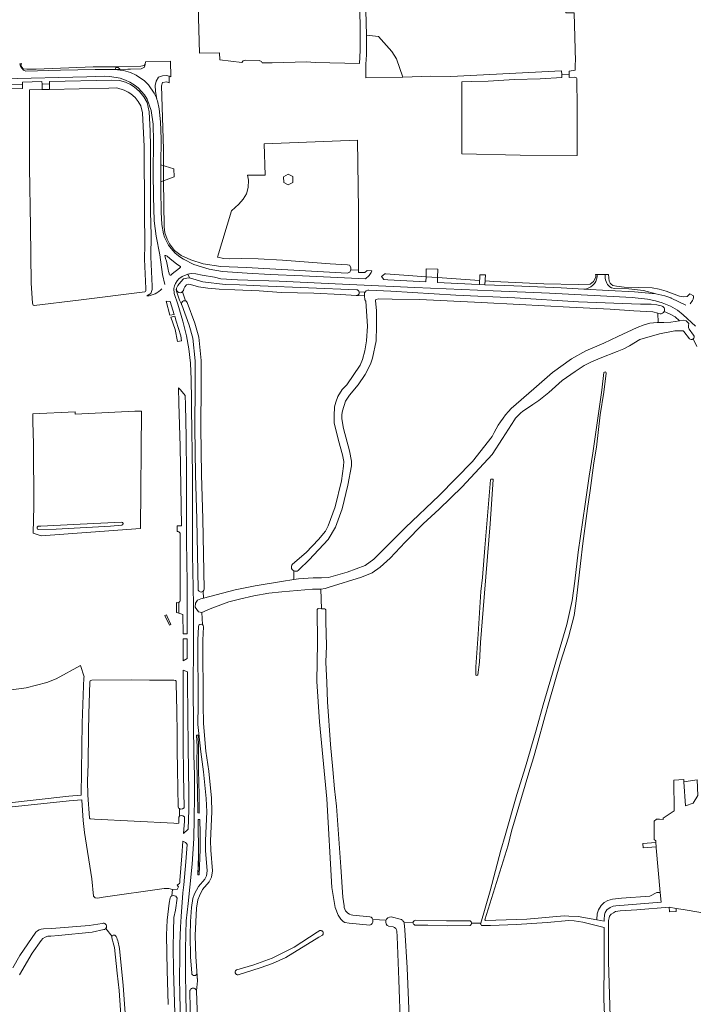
# Model space of a CAD drawing. Header units: metres. Extents: x 209813 to 223847, y 571801 to 587119.
# Tile 652 of 656: x 218208 to 218604, y 582618 to 583194. Entities that reach past the tile are written whole.
import ezdxf

# ---------------------------------------------------------------- set-up
doc = ezdxf.new("R2010")
doc.units = ezdxf.units.M
for name, color, linetype, lineweight in [('B-RO-GR-GRAS-GV', 8, 'Continuous', 0), ('B-RO-GR-GROENVOORZIENING-GV', 8, 'Continuous', 0), ('B-RO-GR-HAAG-GV', 8, 'Continuous', 0), ('B-RO-KW-KUNSTWERK_DEK-GV', 8, 'Continuous', 0), ('B-RO-KW-KUNSTWERK_STUW-GV', 8, 'Continuous', 0), ('B-RO-OG-WEG-GV', 8, 'Continuous', 0), ('B-RO-VH-ONVERHARD-GV', 8, 'Continuous', 0), ('B-RO-VH-VERHARDING_HALFVERHARDING-GV', 8, 'Continuous', 0), ('B-RO-VH-VERHARDING_PUIN-GV', 8, 'Continuous', 0)]:
    doc.layers.add(name, color=color, linetype=linetype, lineweight=lineweight)

msp = doc.modelspace()

# ---------------------------------------------------------------- linework, layer by layer
at = {"layer": 'B-RO-GR-GRAS-GV', "flags": 128}
for points in [[(218404.015, 583478.44), (218405.827, 583391.592), (218407.482, 583352.412), (218409.131, 583264.193), (218411.134, 583184.874)], [(218312.497, 583209.079), (218313.408, 583174.265), (218325.125, 583174.601), (218325.256, 583170.38), (218338.249, 583168.805), (218338.985, 583169.891), (218340.09, 583170.295), (218348.399, 583169.985), (218349.7, 583169.494), (218350.093, 583168.558), (218356.038, 583168.558), (218376.098, 583169.246), (218381.2, 583168.864), (218407.155, 583168.267), (218407.419, 583175.931), (218407.594, 583187.965), (218405.13, 583335.649)], [(218529.877, 583163.819), (218533.499, 583164.284), (218533.517, 583168.2), (218533.723, 583169.336), (218532.847, 583197.898), (218527.937, 583197.936), (218527.778, 583212.145), (218528.239, 583227.147), (218527.099, 583227.332), (218527.059, 583229.554), (218528.263, 583229.462), (218528.27, 583228.141)], [(218426.015, 583175.309), (218418.157, 583184.12), (218411.134, 583184.874), (218411.275, 583173.247), (218410.813, 583167.897), (218410.853, 583159.886), (218432.564, 583160.181)], [(218426.015, 583175.309), (218428.714, 583170.983), (218432.564, 583160.181), (218448.83, 583160.773), (218460.706, 583160.677), (218525.494, 583163.875), (218525.599, 583161.747)], [(218529.877, 583161.946), (218525.599, 583161.747), (218525.683, 583160.057), (218512.958, 583159.21), (218497.936, 583158.974), (218482.425, 583158.01), (218472.76, 583157.745), (218467.12, 583157.613), (218467.12, 583115.356), (218501.267, 583114.588), (218534.338, 583114.469), (218534.701, 583114.595), (218534.701, 583121.449), (218534.626, 583145.775), (218534.349, 583155.874), (218534.383, 583159.406), (218534.227, 583159.969), (218533.893, 583160.155), (218533.156, 583160.204), (218529.877, 583159.987), (218529.877, 583163.819)], [(218195.064, 583153.222), (218209.754, 583153.677), (218209.772, 583156.049), (218195.775, 583155.708)], [(218221.298, 583153.043), (218213.911, 583152.85), (218213.797, 583137.932), (218213.859, 583107.457), (218214.407, 583072.639), (218214.844, 583039.67), (218215.505, 583028.028), (218215.914, 583026.878), (218216.607, 583026.574), (218242.536, 583029.815), (218281.422, 583034.632), (218281.808, 583034.876), (218281.908, 583035.206), (218281.941, 583036.572), (218281.192, 583053.686), (218281.331, 583062.371), (218281.164, 583081.327), (218281.074, 583119.713), (218280.01, 583139.363), (218279.019, 583143.387), (218277.536, 583145.991), (218275.693, 583148.377), (218273.144, 583150.6), (218271.603, 583151.557), (218269.242, 583152.649), (218264.904, 583153.969), (218260.362, 583153.902), (218225.621, 583153.123)], [(218299.999, 583036.729), (218299.812, 583036.058), (218299.934, 583035.011), (218300.234, 583033.743), (218301.602, 583029.769), (218302.972, 583027.052)], [(218303.408, 583034.613), (218305.205, 583029.321)], [(218405.174, 583032.383), (218396.13, 583032.962), (218380.34, 583033.747), (218361.236, 583034.305), (218348.296, 583035.106), (218334.051, 583035.725), (218324.979, 583036.147), (218318.362, 583036.685), (218312.746, 583037.557), (218308.046, 583038.931), (218306.736, 583039.088), (218305.779, 583038.71), (218304.761, 583037.606), (218304.156, 583036.396), (218303.958, 583035.371)], [(218405.174, 583032.383), (218410.13, 583032.217), (218410.137, 583034.172), (218410.345, 583034.424), (218406.91, 583034.641)], [(218367.894, 582875.147), (218375.834, 582882.087), (218383.023, 582889.663), (218387.11, 582894.476), (218388.727, 582897.555), (218392.808, 582908.69), (218396.576, 582923.983), (218397.797, 582932.637), (218397.847, 582935.352), (218397.139, 582939.164), (218394.847, 582947.64), (218392.34, 582958.023), (218392.184, 582962.061), (218392.564, 582967.278), (218393.168, 582970.063), (218394.473, 582973.383), (218396.877, 582977.399), (218399.608, 582980.187), (218407.519, 582991.613), (218408.884, 582995.027), (218410.162, 583000.043), (218411.212, 583005.857), (218411.734, 583014.549), (218410.917, 583029.156), (218410.178, 583029.893), (218410.13, 583032.217)], [(218581.947, 583022.052), (218578.91, 583022.973), (218567.881, 583023.526), (218554.032, 583024.455), (218530.209, 583025.671), (218500.865, 583027.278), (218478.443, 583028.424), (218442.466, 583030.178), (218426.278, 583030.26), (218418.359, 583030.477), (218416.644, 583030.179), (218416.571, 583029.487), (218417.011, 583023.467), (218417.011, 583014.549), (218416.855, 583005.97), (218414.785, 582995.877), (218413.618, 582992.261), (218410.404, 582986.166), (218406.254, 582980.128), (218401.312, 582974.078), (218398.958, 582970.515), (218397.14, 582964.874), (218396.741, 582962.745), (218396.782, 582960.191), (218397.806, 582954.523), (218401.32, 582941.59), (218402.386, 582935.563), (218402.431, 582932.721), (218400.341, 582921.464), (218396.996, 582907.667), (218392.991, 582896.955), (218388.788, 582889.729), (218377.717, 582877.647), (218371.614, 582871.968)], [(218306.249, 583028.281), (218310.766, 583016.238), (218313.017, 583008.146), (218314.354, 582994.421), (218314.384, 582980.066), (218314.243, 582955.121), (218314.618, 582927.58), (218315.386, 582901.683), (218316.085, 582860.619)], [(218581.947, 583022.052), (218582.139, 583016.634), (218585.421, 583016.618), (218589.443, 583016.924), (218594.577, 583017.722), (218592.054, 583020.056), (218588.662, 583021.812), (218585.555, 583023.135)], [(218583.156, 583021.751), (218581.947, 583022.052)], [(218600.36, 583007.159), (218597.157, 583011.446), (218596.709, 583011.71), (218595.636, 583011.858), (218591.865, 583011.723), (218582.894, 583010.088), (218571.322, 583006.771), (218565.347, 583003.057), (218562.037, 583001.185), (218558.123, 582999.595), (218548.018, 582995.818), (218542.935, 582993.65), (218538.681, 582991.469), (218533.41, 582988.054), (218525.907, 582982.688), (218517.985, 582975.742), (218513.173, 582971.816)], [(218520.133, 582987.295), (218531.37, 582995.439), (218539.767, 583000.167), (218550.235, 583004.593), (218558.342, 583008.46), (218569.786, 583013.688), (218573.756, 583015.213), (218577.189, 583016.185), (218581.539, 583016.637), (218582.139, 583016.634)], [(218478.089, 582665.139), (218483.685, 582684.025), (218489.965, 582707.828), (218492.383, 582716.452), (218499.25, 582740.374), (218504.395, 582756.639), (218510.605, 582778.054), (218514.737, 582792.87), (218528.595, 582839.823), (218531.706, 582853.97), (218533.208, 582865.155), (218535.282, 582882.29), (218539.262, 582910.232), (218541.583, 582926.726), (218543.771, 582940.224), (218548.986, 582977.046), (218550.258, 582987.295)], [(218551.542, 582987.021), (218550.208, 582975.962), (218548.167, 582962.564), (218545.838, 582943.595), (218544.412, 582934.555), (218542.212, 582918.364), (218540.625, 582907.748), (218537.9, 582887.34), (218536.586, 582875.638), (218534.224, 582855.157), (218532.888, 582845.112), (218529.558, 582832.373), (218524.897, 582817.843), (218518.202, 582794.817), (218515.68, 582785.884), (218511.11, 582769.396), (218509.014, 582761.918), (218506.351, 582753.122), (218496.172, 582718.835), (218494.259, 582710.742), (218480.526, 582667.099), (218480.587, 582666.933), (218480.681, 582666.783), (218480.804, 582666.656), (218480.965, 582666.535), (218505.215, 582667.334), (218527.077, 582669.426), (218529.657, 582669.2), (218535.206, 582668.934), (218546.053, 582666.961), (218546.053, 582667.167), (218546.408, 582670.443), (218547.086, 582672.933), (218548.614, 582675.391), (218550.388, 582677.166), (218552.625, 582678.422), (218555.354, 582679.187), (218560.539, 582679.651), (218577.158, 582680.825), (218581.248, 582682.931), (218583.247, 582682.998), (218580.899, 582709.083), (218580.862, 582709.672), (218573.194, 582709.19), (218573.03, 582711.783), (218580.699, 582712.265), (218580.637, 582713.255), (218579.684, 582714.065), (218579.684, 582724.72), (218581.116, 582725.966), (218582.922, 582725.966), (218584.94, 582725.702), (218584.943, 582726.464), (218591.452, 582730.751), (218591.134, 582748.848), (218597.061, 582749.06), (218597.117, 582747.785)], [(218495.992, 582966.292), (218509.277, 582977.757), (218520.133, 582987.295)], [(218508.721, 582968.696), (218504.379, 582965.797)], [(218497.883, 582959.71), (218490.872, 582948.702), (218484.726, 582939.475), (218467.156, 582920.496), (218453.762, 582907.3), (218444.402, 582898.734), (218433.943, 582888.04), (218425.053, 582878.803), (218419.153, 582873.529), (218414.457, 582870.187), (218408.301, 582867.499), (218389.366, 582861.651), (218386.993, 582861.022), (218384.567, 582860.645), (218384.873, 582849.132), (218386.806, 582849.079), (218387.122, 582848.867), (218387.287, 582848.674), (218387.408, 582848.45), (218387.495, 582848.131), (218387.49, 582841.7), (218387.716, 582827.333), (218387.371, 582817.891), (218388.021, 582805.967), (218388.415, 582794.655), (218390.044, 582769.548), (218391.475, 582755.015), (218392.548, 582743.684), (218393.631, 582733.617), (218396.2, 582698.048), (218397.406, 582680.242), (218398.101, 582675.257)], [(218368.681, 582866.199), (218371.381, 582866.601), (218380.006, 582867.251), (218384.89, 582867.148), (218389.022, 582867.47), (218399.923, 582870.442), (218410.345, 582874.435), (218415.528, 582878.218), (218434.151, 582896.731), (218453.747, 582915.465), (218473.222, 582935.327), (218484.916, 582949.928)], [(218218.945, 582897.36), (218220.397, 582897.5), (218243.523, 582898.71), (218267.679, 582899.819)], [(218267.974, 582898.045), (218261.279, 582897.457), (218229.432, 582895.701), (218219.284, 582895.496)], [(218315.639, 582859.444), (218315.731, 582855.25), (218334.353, 582860.106), (218346.057, 582862.451), (218361.357, 582865.107), (218368.681, 582866.199), (218368.601, 582871.277)], [(218379.663, 582860.662), (218361.619, 582858.96), (218353.953, 582858.161), (218345.251, 582856.574), (218336.761, 582854.792), (218330.67, 582853.067), (218319.712, 582849.041), (218314.852, 582846.821), (218315.166, 582839.793)], [(218384.567, 582860.645), (218382.114, 582860.525), (218379.663, 582860.662)], [(218299.874, 582852.806), (218299.874, 582846.943), (218300.129, 582846.905), (218301.373, 582846.503), (218301.323, 582852.825)], [(218413.26, 582663.985), (218401.038, 582664.971), (218398.531, 582665.48), (218397.479, 582666.004), (218396.089, 582667.457), (218394.651, 582669.665), (218392.853, 582674.17), (218390.985, 582685.958), (218387.918, 582737.779), (218383.725, 582782.829), (218382.119, 582806.518), (218382.437, 582829.436), (218382.346, 582848.606), (218382.456, 582848.815), (218382.566, 582848.965), (218382.704, 582849.091), (218382.863, 582849.188), (218384.873, 582849.132)], [(218315.728, 582838.537), (218315.346, 582830.742), (218315.556, 582792.949), (218315.844, 582781.869), (218317.208, 582765.664), (218318.784, 582754.058), (218320.399, 582738.311), (218320.622, 582730.292), (218319.891, 582713.348), (218319.951, 582707.802), (218320.944, 582695.613), (218320.489, 582691.931), (218319.046, 582689.187), (218315.258, 582684.855), (218313.313, 582681.026), (218312.444, 582678.697), (218311.69, 582673.895), (218311.182, 582665.815), (218310.93, 582657.797), (218311.173, 582645.551), (218312.179, 582631.38), (218311.594, 582625.359), (218315.338, 582520.563)], [(218164.491, 582731.247), (218198.64, 582735.074), (218236.87, 582739.445), (218244.06, 582739.985), (218244.768, 582782.098), (218245.518, 582803.959), (218245.696, 582808.726), (218245.911, 582809.273), (218243.79, 582815.875), (218229.405, 582808.109), (218224.026, 582805.884), (218211.941, 582802.848), (218197.348, 582800.919), (218182.336, 582797.959), (218176.343, 582796.631), (218161.334, 582791.795)], [(218295.031, 582617.518), (218294.494, 582637.606), (218294.251, 582647.544), (218294.06, 582658.231), (218294.377, 582666.846), (218295.614, 582676.863), (218296.132, 582679.863), (218296.606, 582680.757), (218297.247, 582680.981), (218297.648, 582684.676), (218295.488, 582685.407), (218292.618, 582685.392), (218257.075, 582680.215), (218253.629, 582679.687), (218252.203, 582679.899), (218251.342, 582680.905), (218250.267, 582691.031), (218246.139, 582718.136), (218245.345, 582725.237), (218244.565, 582737.082), (218244.477, 582737.231), (218237.084, 582736.6), (218186.857, 582731.373), (218164.711, 582729.03)], [(218607.001, 582671.314), (218596.759, 582672.983), (218592.539, 582673.611), (218592.638, 582671.918), (218588.647, 582671.625), (218588.411, 582674.436), (218569.645, 582672.941), (218559.724, 582672.298), (218557.152, 582671.837), (218555.873, 582671.197), (218554.485, 582670.246), (218553.544, 582669.075), (218553.331, 582668.257), (218553.044, 582666.574), (218553.044, 582642.712), (218554.099, 582603.991)], [(218403.275, 582669.762), (218413.184, 582668.825)], [(218414.862, 582667.247), (218422.666, 582666.76)], [(218425.632, 582668.678), (218431.695, 582667.154), (218432.005, 582666.963), (218432.294, 582666.741), (218432.557, 582666.49), (218432.793, 582666.212), (218432.999, 582665.912), (218433.172, 582665.591), (218433.31, 582665.255), (218438.525, 582665.502), (218438.584, 582665.784), (218438.698, 582666.049), (218438.863, 582666.285), (218439.071, 582666.484), (218439.447, 582666.695), (218439.897, 582666.84), (218458.072, 582666.464), (218471.761, 582666.485), (218471.993, 582666.381), (218472.352, 582666.124), (218472.617, 582665.772), (218472.766, 582665.357), (218472.793, 582665.063)], [(218551.921, 582579.235), (218550.161, 582620.655), (218550.395, 582642.712), (218550.395, 582662.585), (218537.935, 582665.689), (218532.851, 582666.375), (218529.657, 582666.531), (218516.965, 582665.36), (218499.148, 582664.206), (218483.893, 582663.606), (218478.842, 582663.621), (218478.612, 582663.774), (218478.318, 582664.072), (218478.128, 582664.446), (218478.07, 582664.72), (218478.089, 582665.139), (218472.793, 582665.063), (218472.723, 582664.628), (218472.527, 582664.233), (218472.222, 582663.915), (218471.972, 582663.759), (218471.699, 582663.642), (218458.659, 582663.492), (218447.088, 582663.901), (218439.587, 582663.903), (218439.057, 582664.226), (218438.765, 582664.543), (218438.579, 582664.932), (218438.517, 582665.359)], [(218221.984, 582661.719), (218226.898, 582661.939), (218248.756, 582663.708), (218256.421, 582664.882)], [(218257.3, 582661.272), (218250.514, 582659.752), (218230.91, 582657.902), (218226.238, 582657.545)], [(218258.508, 582661.91), (218262.165, 582657.352)], [(218426.803, 582662.837), (218424.305, 582663.183)], [(218435.179, 582516.384), (218433.892, 582550.39), (218433.11, 582565.796), (218432.26, 582583.9), (218431.201, 582603.8), (218430.118, 582631.82), (218429.255, 582657.247), (218429.079, 582660.303)], [(218433.31, 582665.255), (218433.718, 582661.095), (218435.019, 582638.835), (218436.673, 582600.648), (218438.796, 582552.317), (218440.312, 582503.309), (218441.111, 582481.914), (218441.82, 582464.605), (218442.797, 582458.016)], [(218204.122, 582638.926), (218208.094, 582646.184), (218217.544, 582659.722)], [(218220.575, 582654.887), (218215.371, 582647.532), (218208.04, 582634.902)], [(218267.451, 582599.836), (218267.178, 582614.152), (218266.261, 582625.607), (218265.277, 582635.778), (218263.559, 582650.723)], [(218266.455, 582650.288), (218268.655, 582628.565), (218270.644, 582601.724), (218270.802, 582591.684)]]:
    msp.add_lwpolyline(points, dxfattribs=at)
for points in [[(218221.218, 583155.353), (218221.298, 583153.043), (218225.621, 583153.123), (218225.51, 583156.302), (218221.187, 583156.237)], [(218406.038, 583123.435), (218351.289, 583121.186), (218351.957, 583102.983), (218341.569, 583102.95), (218342.072, 583100.057), (218341.83, 583095.643), (218340.858, 583091.999), (218338.916, 583088.841), (218336.448, 583085.925), (218332.209, 583082.086), (218324.042, 583054.945), (218327.679, 583054.105), (218331.209, 583053.914), (218337.844, 583054.176), (218347.729, 583053.938), (218362.041, 583053.087), (218390.028, 583050.91), (218400.14, 583050.404), (218401.326, 583050.14), (218402.129, 583048.948), (218402.129, 583047.505), (218406.514, 583047.295), (218406.514, 583082.652)], [(218362.782, 583098.578), (218362.61, 583101.899), (218365.409, 583103.515), (218368.121, 583102.06), (218368.127, 583098.657), (218365.375, 583097.215)], [(218278.821, 582896.149), (218279.483, 582964.813), (218275.537, 582964.851), (218240.598, 582963.083), (218240.53, 582964.435), (218215.816, 582963.233), (218215.842, 582958.48), (218216.152, 582945.559), (218216.355, 582909.132), (218215.904, 582893.424), (218220.741, 582891.725)], [(218475.286, 582810.181), (218475.169, 582810.764), (218475.295, 582815.044), (218476.533, 582834.173), (218478.279, 582859.113), (218479.137, 582867.479), (218480.592, 582884.726), (218483.862, 582924.598), (218484.127, 582924.911), (218484.603, 582924.99), (218485.159, 582924.95), (218485.484, 582924.672), (218483.623, 582898.878), (218479.629, 582848.747), (218477.978, 582829.363), (218477.331, 582817.74), (218476.423, 582810.419), (218476.184, 582810.186), (218475.723, 582810.107)], [(218301.687, 582732.095), (218301.354, 582732.23), (218300.821, 582733.081), (218300.463, 582755.017), (218300.408, 582766.537), (218300.372, 582776.063), (218300.06, 582789.284), (218299.806, 582805.353), (218299.704, 582806.745), (218299.591, 582806.975), (218299.403, 582807.133), (218298.396, 582807.279), (218284.068, 582807.236), (218273.776, 582807.447), (218250.436, 582807.341), (218249.741, 582807.151), (218249.45, 582806.966), (218249.239, 582806.345), (218248.662, 582787.428), (218248.391, 582777.434), (218248.134, 582758.182), (218247.884, 582748.307), (218248.004, 582740.082), (218248.907, 582726.658), (218248.962, 582726.511), (218249.441, 582726.13), (218251.976, 582725.894), (218298.408, 582723.515), (218300.126, 582723.464), (218301.212, 582723.579), (218301.212, 582727.144), (218301.723, 582727.661)], [(218597.117, 582747.785), (218598.114, 582733.682), (218602.559, 582735.27), (218605.311, 582739.821), (218604.981, 582748.901)], [(218335.733, 582634.792), (218335.426, 582634.846), (218335.135, 582634.959), (218334.873, 582635.129), (218334.756, 582635.233), (218334.65, 582635.348), (218334.476, 582635.607), (218334.41, 582635.748), (218334.321, 582636.048), (218334.299, 582636.202), (218334.303, 582636.514), (218334.37, 582636.819), (218334.497, 582637.105), (218334.678, 582637.359), (218334.787, 582637.471), (218335.035, 582637.66), (218335.275, 582637.79), (218345.176, 582640.64), (218355.938, 582644.602), (218368.921, 582651.054), (218382.29, 582659.837), (218383.854, 582660.691), (218384.059, 582660.74), (218384.371, 582660.767), (218384.683, 582660.73), (218384.981, 582660.632), (218385.253, 582660.475), (218385.376, 582660.377), (218385.588, 582660.147), (218385.751, 582659.878), (218385.856, 582659.583), (218385.885, 582659.429), (218385.899, 582659.272), (218385.88, 582658.959), (218385.798, 582658.656), (218385.734, 582658.513), (218385.565, 582658.248), (218385.46, 582658.128), (218383.325, 582656.77), (218363.899, 582644.871), (218356.258, 582641.442), (218349.019, 582638.831), (218336.081, 582634.785)]]:
    msp.add_lwpolyline(points, close=True, dxfattribs=at)
at = {"layer": 'B-RO-GR-GRAS-GV'}
for points in [[(218406.91, 583034.641, -0.5102539), (218405.174, 583032.383)], [(218585.555, 583023.135, -0.3226244), (218583.156, 583021.751)], [(218602.52, 583007.044, -0.3875355), (218600.36, 583007.159)], [(218550.258, 582987.295, -0.9372316), (218551.542, 582987.021)], [(218513.173, 582971.816, -0.0432484), (218508.721, 582968.696)], [(218484.916, 582949.928, -0.0873035), (218495.992, 582966.292)], [(218504.379, 582965.797, 0.0838142), (218497.883, 582959.71)], [(218219.284, 582895.496, -0.9428297), (218218.945, 582897.36)], [(218267.679, 582899.819, -0.9865669), (218267.974, 582898.045)], [(218316.085, 582860.619, -0.1861685), (218315.639, 582859.444)], [(218301.323, 582852.825, -0.2559895), (218299.874, 582852.806)], [(218315.166, 582839.793, -0.2386463), (218315.728, 582838.537)], [(218398.101, 582675.257, 0.390774), (218403.275, 582669.762)], [(218217.544, 582659.722, -0.21822), (218221.984, 582661.719)], [(218429.079, 582660.303, 0.3280372), (218426.803, 582662.837)], [(218226.238, 582657.545, 0.2529112), (218220.575, 582654.887)], [(218263.559, 582650.723, 0.0106955), (218262.098, 582656.504)], [(218264.549, 582657.336, -0.0911034), (218266.455, 582650.288)]]:
    msp.add_lwpolyline(points, format="xyb", dxfattribs=at)
for centre, radius, start, end in [((218302.025, 583036.188), 2.097, 165.054437, 338.045099), ((218304.585, 583027.654), 1.778, 20.635302, 200.535228), ((218369.683, 582873.474), 2.449, 136.921001, 320.856365), ((218412.48, 582666.393), 2.531, 287.955232, 75.447924), ((218425.369, 582665.833), 2.858, 84.717869, 246.371852), ((218257.088, 582663.136), 1.876, 276.487436, 109.825392), ((218263.354, 582656.831), 1.297, 22.90331, 194.80565)]:
    msp.add_arc(centre, radius, start, end, dxfattribs=at)
at = {"layer": 'B-RO-GR-GROENVOORZIENING-GV', "flags": 128}
for points in [[(218312.585, 582860.559), (218311.887, 582901.601), (218311.119, 582927.504), (218310.743, 582955.107), (218310.884, 582980.072), (218310.854, 582994.291), (218309.58, 583007.442), (218307.435, 583015.152), (218302.972, 583027.052), (218301.602, 583029.769), (218300.234, 583033.743), (218299.934, 583035.011), (218299.812, 583036.058), (218299.999, 583036.729), (218300.676, 583038.404), (218302.418, 583040.49), (218304.114, 583042.165), (218306.02, 583042.7), (218307.602, 583042.792), (218306.662, 583044.887), (218303.322, 583043.63), (218301.365, 583042.232), (218300.339, 583041.011), (218299.38, 583039.404), (218298.807, 583038.023), (218298.461, 583036.55), (218298.563, 583033.646), (218300.669, 583027.331), (218303.714, 583017.451), (218305.879, 583008.912), (218307.095, 583001.286), (218308.059, 582992.934), (218308.496, 582983.336), (218308.81, 582971.38), (218308.79, 582966.367), (218309.219, 582927.235), (218309.401, 582880.848), (218309.876, 582851.539), (218309.8, 582828.021), (218309.696, 582802.649), (218309.925, 582781.391), (218310.135, 582763.662), (218310.451, 582751.598), (218310.488, 582739.027), (218310.348, 582726.48), (218310.156, 582714.543), (218309.074, 582699.611), (218307.687, 582686.075), (218306.737, 582676.628), (218305.608, 582666.446), (218305.321, 582659.004), (218305.157, 582649.226), (218305.195, 582637.645), (218305.482, 582621.136), (218306.021, 582603.433)], [(218315.166, 582839.793), (218314.852, 582846.821), (218312.837, 582847.351), (218311.782, 582848.732), (218310.934, 582850.092), (218311.08, 582852.341), (218312.147, 582854.082), (218314.192, 582854.849), (218315.731, 582855.25), (218315.639, 582859.444)], [(218308.862, 582635.744), (218308.175, 582645.414), (218307.929, 582657.815), (218308.185, 582665.956), (218308.704, 582674.223), (218309.527, 582679.463), (218310.562, 582682.234), (218312.753, 582686.548), (218316.555, 582690.896), (218317.578, 582692.842), (218317.936, 582695.739), (218316.952, 582707.626), (218316.89, 582713.397), (218317.62, 582730.315), (218317.403, 582738.116), (218315.804, 582753.703), (218314.225, 582765.336), (218312.472, 582781.359), (218312.556, 582792.902), (218312.345, 582830.807), (218312.731, 582838.684)], [(218312.261, 582742.567), (218311.861, 582759.027), (218311.953, 582768.426), (218311.686, 582775.2), (218312.595, 582775.121), (218312.862, 582768.443)], [(218312.261, 582742.567), (218312.395, 582729.579), (218313.296, 582729.545), (218313.263, 582740.33), (218312.795, 582754.353), (218312.862, 582768.443)], [(218312.818, 582699.689), (218312.818, 582704.497), (218312.685, 582725.699), (218313.586, 582725.766), (218313.786, 582717.719), (218313.853, 582708.203)], [(218312.818, 582699.689), (218312.451, 582693.446), (218313.286, 582693.345), (218313.853, 582708.203)], [(218308.193, 582604.924), (218307.816, 582625.355), (218307.825, 582625.584), (218307.927, 582625.883), (218308.006, 582626.055), (218308.213, 582626.371), (218308.48, 582626.64), (218308.795, 582626.85), (218309.145, 582626.993), (218309.517, 582627.063), (218309.706, 582627.069), (218310.082, 582627.026), (218310.265, 582626.976), (218310.611, 582626.823), (218310.919, 582626.603), (218311.177, 582626.327), (218311.375, 582626.004), (218311.449, 582625.83), (218311.594, 582625.359), (218312.179, 582631.38), (218311.856, 582635.922)]]:
    msp.add_lwpolyline(points, dxfattribs=at)
at = {"layer": 'B-RO-GR-GROENVOORZIENING-GV'}
msp.add_lwpolyline([(218312.731, 582838.684, -0.5813822), (218315.049, 582839.879)], format="xyb", dxfattribs=at)
for centre, radius, start, end in [((218314.331, 582860.605), 1.747, 181.503986, 320.856365), ((218310.359, 582635.834), 1.5, 183.451363, 0.963411)]:
    msp.add_arc(centre, radius, start, end, dxfattribs=at)
at = {"layer": 'B-RO-GR-HAAG-GV', "flags": 128}
for points in [[(218311.861, 582759.027), (218312.261, 582742.567), (218312.395, 582729.579), (218313.296, 582729.545), (218313.263, 582740.33), (218312.795, 582754.353), (218312.862, 582768.443), (218312.595, 582775.121), (218311.686, 582775.2), (218311.953, 582768.426)], [(218312.818, 582704.497), (218312.451, 582693.446), (218313.286, 582693.345), (218313.853, 582708.203), (218313.786, 582717.719), (218313.586, 582725.766), (218312.685, 582725.699)]]:
    msp.add_lwpolyline(points, close=True, dxfattribs=at)
at = {"layer": 'B-RO-KW-KUNSTWERK_DEK-GV', "flags": 128}
msp.add_lwpolyline([(218446.166, 583047.2), (218446.071, 583043.429), (218452.785, 583042.965), (218452.907, 583047.853), (218446.186, 583047.992)], close=True, dxfattribs=at)
at = {"layer": 'B-RO-KW-KUNSTWERK_STUW-GV', "flags": 128}
msp.add_lwpolyline([(218294.545, 582844.658), (218294.15, 582845.577), (218293.171, 582845.167), (218295.8, 582839.552), (218296.604, 582839.876)], close=True, dxfattribs=at)
at = {"layer": 'B-RO-OG-WEG-GV', "flags": 128}
for points in [[(218265.987, 583166.355), (218251.078, 583166.288), (218217.761, 583165.003), (218212.29, 583164.908), (218210.162, 583165.207), (218208.81, 583166.924), (218209.095, 583168.168), (218208.259, 583168.146)], [(218211.633, 583163.722), (218231.975, 583164.264), (218252.279, 583164.657), (218263.576, 583164.724), (218263.928, 583165.018), (218264.244, 583165.356), (218264.424, 583165.985), (218265.985, 583165.985), (218266.249, 583165.433), (218266.576, 583165.084), (218266.948, 583164.807), (218279.187, 583165.108), (218281.098, 583166.056), (218281.68, 583167.849), (218281.035, 583167.036), (218279.014, 583166.605), (218265.987, 583166.355)], [(218195.775, 583155.708), (218209.772, 583156.049), (218209.783, 583157.414), (218221.137, 583157.663), (218221.187, 583156.237), (218225.51, 583156.302), (218225.459, 583157.758), (218262.131, 583158.563), (218266.589, 583158.304), (218269.97, 583157.369), (218272.98, 583155.976), (218275.125, 583154.645), (218278.35, 583151.833), (218280.707, 583148.78), (218282.658, 583145.355), (218283.981, 583140.047), (218284.581, 583128.939), (218284.657, 583119.749), (218284.747, 583081.419), (218285.166, 583067.778), (218284.963, 583055.148), (218285.713, 583038.016), (218285.663, 583035.972), (218284.976, 583033.7), (218282.574, 583032.178)], [(218293.185, 583038.931), (218291.825, 583044.698), (218290.103, 583056.206), (218288.038, 583067.171), (218286.851, 583076.25), (218286.478, 583090.407), (218286.308, 583104.29), (218286.541, 583122.528), (218286.356, 583132.804), (218285.187, 583140.771), (218282.787, 583147.337), (218281.119, 583149.998), (218277.415, 583153.96), (218275.176, 583155.693), (218272.619, 583157.246), (218270.106, 583158.527), (218266.89, 583159.697), (218260.814, 583160.561), (218257.957, 583160.755), (218247.339, 583160.549), (218198.495, 583159.297)], [(218311.291, 583045.185), (218308.501, 583045.242), (218306.662, 583044.887), (218307.602, 583042.792), (218315.372, 583040.524), (218328.484, 583038.924), (218336.865, 583038.668), (218348.922, 583038.149), (218405.59, 583035.862)], [(218603.994, 583014.552), (218596.731, 583021.178), (218593.452, 583023.868), (218589.369, 583026.201), (218584.302, 583028.228), (218580.428, 583029.378), (218575.756, 583030.373), (218566.825, 583031.197), (218518.481, 583033.834), (218485.363, 583035.207), (218439.462, 583037.218), (218392.774, 583039.347), (218360.111, 583040.773), (218335.73, 583041.728), (218325.842, 583042.268), (218322.239, 583043.144), (218314.985, 583044.422), (218311.291, 583045.185)], [(218545.435, 583044.797), (218545.542, 583043.991), (218545.467, 583043.231), (218544.264, 583040.738), (218542.19, 583039.093), (218535.112, 583038.901), (218515.042, 583039.269), (218485.74, 583040.695), (218480.707, 583041.042), (218480.594, 583038.75), (218497.472, 583038.054), (218525.189, 583036.864), (218538.596, 583036.202)], [(218546.368, 583043.433), (218546.368, 583044.797), (218545.435, 583044.797)], [(218600.865, 583027.681), (218602.199, 583029.499), (218602.524, 583030.224), (218602.734, 583031.312), (218602.69, 583032.256), (218600.565, 583033.364), (218599.059, 583031.826), (218596.937, 583031.674), (218594.604, 583032.15), (218586.706, 583034.904), (218582.617, 583036.226), (218578.526, 583036.929), (218562.153, 583037.412), (218557.656, 583037.836), (218555.555, 583038.401), (218554.508, 583039.058), (218553.868, 583039.737), (218553.355, 583040.847), (218552.986, 583044.797), (218551.056, 583044.797), (218551.056, 583043.64)], [(218406.91, 583034.641), (218410.345, 583034.424), (218410.95, 583035.155), (218412.077, 583035.524), (218412.667, 583035.572), (218425.564, 583034.976), (218463.47, 583032.716), (218498.047, 583030.999), (218535.482, 583028.845), (218571.674, 583027.413), (218578.005, 583027.311), (218581.252, 583027.02), (218583.813, 583026.443)], [(218554.67, 583036.906), (218556.479, 583036.517), (218564.815, 583036.289), (218573.517, 583035.417), (218580.614, 583033.534)], [(218580.614, 583033.534), (218586.044, 583032.218), (218589.556, 583031.059), (218589.735, 583030.985), (218598.234, 583026.782)], [(218585.555, 583023.135), (218588.662, 583021.812), (218592.054, 583020.056), (218594.577, 583017.722), (218597.115, 583018.117), (218598.366, 583017.688), (218600.027, 583016.097), (218599.735, 583014.882), (218599.782, 583013.801), (218600.237, 583012.719), (218602.831, 583009.225)], [(218602.52, 583007.044), (218604.742, 583002.542)], [(218303.691, 582712.973), (218303.116, 582704.407), (218301.974, 582689.983), (218301.822, 582688.827), (218301.648, 582688.271), (218301.135, 582687.835), (218300.244, 582687.369), (218301.122, 582686.262), (218300.319, 582684.815), (218297.987, 582684.561), (218297.648, 582684.676), (218297.247, 582680.981), (218297.903, 582681.211), (218299.548, 582680.866), (218300.379, 582679.736), (218299.286, 582672.581), (218298.43, 582668.346), (218298.17, 582660.385), (218297.982, 582651.029), (218298.145, 582637.711), (218298.612, 582624.837), (218299.323, 582600.195)], [(218302.736, 582595.285), (218301.878, 582622.817), (218301.788, 582633.712), (218301.826, 582644.506), (218301.936, 582653.04), (218302.201, 582662.666), (218302.614, 582668.913), (218303.671, 582682.779), (218304.234, 582687.451), (218305.392, 582701.012), (218306.179, 582711.121)]]:
    msp.add_lwpolyline(points, dxfattribs=at)
at = {"layer": 'B-RO-OG-WEG-GV'}
for points in [[(218208.259, 583168.146, 0.2780213), (218211.633, 583163.722)], [(218538.596, 583036.202, 0.3469338), (218546.368, 583043.433)], [(218282.574, 583032.178, 0.193925), (218291.419, 583036.461)], [(218405.59, 583035.862, -0.2750244), (218406.91, 583034.641)], [(218583.813, 583026.443, -0.488415), (218585.555, 583023.135)], [(218602.831, 583009.225, -0.3929901), (218602.52, 583007.044)], [(218306.179, 582711.121, 0.2313652), (218303.691, 582712.973)]]:
    msp.add_lwpolyline(points, format="xyb", dxfattribs=at)
at = {"layer": 'B-RO-OG-WEG-GV', "flags": 128}
for points in [[(218290.846, 583108.853), (218290.804, 583094.427), (218290.909, 583081.247), (218291.287, 583073.986), (218292.286, 583068.515), (218292.845, 583066.63), (218295.163, 583061.97), (218296.719, 583059.877), (218299.227, 583057.326), (218301.895, 583055.137), (218304.089, 583053.722), (218310.11, 583050.589), (218319.015, 583047.967), (218326.903, 583046.505), (218341.235, 583045.516), (218354.841, 583044.797), (218373.7, 583043.908), (218410.603, 583042.244), (218412.816, 583044.073), (218413.935, 583045.902), (218414.296, 583046.922), (218411.581, 583047.052), (218410.302, 583045.87), (218406.514, 583045.926), (218406.514, 583047.295), (218402.129, 583047.505), (218401.39, 583046.153), (218399.914, 583045.524), (218340.823, 583048.931), (218325.877, 583049.384), (218315.597, 583051.009), (218308.312, 583053.302), (218302.594, 583055.901), (218298.848, 583058.894), (218295.82, 583062.684), (218294.396, 583065.361), (218293.157, 583069.057), (218292.753, 583072.638), (218292.243, 583099.492), (218292.253, 583118.202), (218291.108, 583155.178), (218291.751, 583157.1), (218294.267, 583157.44), (218295.619, 583156.965), (218295.562, 583160.895), (218294.143, 583161.191), (218291.819, 583161.068), (218289.35, 583160.298), (218288.055, 583158.008), (218287.5, 583155.37), (218287.569, 583152.154), (218288.446, 583147.235), (218288.748, 583146.315), (218289.796, 583141.683), (218290.558, 583134.035), (218290.88, 583124.075)], [(218294.546, 583055.439), (218293.754, 583055.919), (218293.187, 583055.921), (218293.588, 583054.06), (218294.103, 583052.492), (218295.036, 583047.725), (218295.281, 583046.521), (218295.617, 583045.454), (218295.728, 583044.886), (218295.862, 583044.5), (218296.202, 583044.385), (218296.565, 583044.406), (218296.906, 583044.655), (218297.385, 583045.174), (218301.595, 583048.469), (218302.005, 583048.785), (218302.255, 583049.056), (218302.37, 583049.351), (218302.257, 583049.533), (218300.153, 583050.766), (218295.947, 583054.05)], [(218421.442, 583041.749), (218423.8, 583041.641), (218445.997, 583040.458), (218446.071, 583043.429), (218422.515, 583045.124), (218422.005, 583045.196), (218419.909, 583043.597)], [(218452.713, 583040.11), (218472.69, 583039.076), (218477.319, 583038.885), (218477.436, 583041.267), (218452.785, 583042.965)], [(218293.821, 583029.101), (218296.116, 583020.97), (218298.513, 583021.402), (218296.149, 583028.883)], [(218298.893, 583020.283), (218296.55, 583019.869), (218299.187, 583012.49), (218300.476, 583005.447), (218302.952, 583005.899), (218302.408, 583008.836), (218299.835, 583017.512)], [(218300.417, 582894.344), (218300.664, 582894.331), (218300.968, 582894.262), (218301.289, 582894.117), (218301.508, 582893.963), (218301.691, 582893.784), (218301.86, 582893.554), (218301.997, 582893.269), (218302.067, 582893.021), (218302.098, 582892.718), (218302.098, 582854.073), (218302.07, 582853.869), (218302.012, 582853.658), (218301.863, 582853.349), (218301.759, 582853.201), (218301.623, 582853.052), (218301.472, 582852.924), (218301.323, 582852.825), (218301.373, 582846.503), (218303.727, 582845.745), (218303.76, 582834.436), (218306.241, 582834.436), (218306.132, 582864.471), (218305.829, 582888.676), (218305.884, 582927.226), (218305.523, 582949.617), (218305.282, 582968.469), (218305.049, 582973.831), (218302.334, 582977.302), (218301.062, 582978.424), (218301.356, 582969.4), (218301.988, 582944.045), (218302.858, 582897.724), (218300.264, 582897.554)], [(218306.246, 582831.59), (218303.766, 582831.59), (218303.791, 582818.558), (218306.269, 582819.96)], [(218306.284, 582812.202), (218303.802, 582813.118), (218303.808, 582809.961), (218303.764, 582789.68), (218303.842, 582770.238), (218304.117, 582751.791), (218304.456, 582732.549), (218303.352, 582731.971), (218302.28, 582731.856), (218301.687, 582732.095), (218301.723, 582727.661), (218301.868, 582727.808), (218302.734, 582728.037), (218303.712, 582727.984), (218304.539, 582727.294), (218304.64, 582724.748), (218304.047, 582717.488), (218306.693, 582720.003), (218307.128, 582731.462), (218307.113, 582741.443), (218306.762, 582768.136), (218306.296, 582806.31)]]:
    msp.add_lwpolyline(points, close=True, dxfattribs=at)
at = {"layer": 'B-RO-VH-ONVERHARD-GV', "flags": 128}
for points in [[(218580.699, 582712.265), (218573.03, 582711.783), (218573.194, 582709.19), (218580.862, 582709.672)], [(218546.053, 582666.961), (218550.395, 582666.157), (218550.395, 582667.213), (218550.669, 582669.882), (218551.059, 582671.255), (218552.057, 582672.784), (218553.968, 582674.283), (218555.607, 582674.925), (218557.327, 582675.246), (218569.437, 582676.228), (218583.761, 582677.282), (218583.247, 582682.998), (218581.248, 582682.931), (218577.158, 582680.825), (218560.539, 582679.651), (218555.354, 582679.187), (218552.625, 582678.422), (218550.388, 582677.166), (218548.614, 582675.391), (218547.086, 582672.933), (218546.408, 582670.443), (218546.053, 582667.167)], [(218592.539, 582673.611), (218588.411, 582674.436), (218588.647, 582671.625), (218592.638, 582671.918)]]:
    msp.add_lwpolyline(points, close=True, dxfattribs=at)
at = {"layer": 'B-RO-VH-VERHARDING_HALFVERHARDING-GV', "flags": 128}
msp.add_lwpolyline([(218263.576, 583164.724), (218266.948, 583164.807), (218266.576, 583165.084), (218266.249, 583165.433), (218265.985, 583165.985), (218264.424, 583165.985), (218264.244, 583165.356), (218263.928, 583165.018)], close=True, dxfattribs=at)
at = {"layer": 'B-RO-VH-VERHARDING_PUIN-GV', "flags": 128}
for points in [[(218281.686, 583169.198), (218281.68, 583167.849), (218281.098, 583166.056), (218279.187, 583165.108), (218263.576, 583164.724), (218266.977, 583164.438), (218268.904, 583164.135), (218272.96, 583162.939), (218276.379, 583161.382), (218281.266, 583158.141), (218283.524, 583155.727), (218286.862, 583150.973), (218288.143, 583148.154), (218288.446, 583147.235), (218287.569, 583152.154), (218287.5, 583155.37), (218288.055, 583158.008), (218289.35, 583160.298), (218291.819, 583161.068), (218294.143, 583161.191), (218295.842, 583160.836), (218296.629, 583160.373), (218296.464, 583169.587)], [(218298.621, 583101.921), (218298.454, 583106.668), (218290.846, 583108.853), (218290.817, 583098.949)], [(218477.319, 583038.885), (218480.594, 583038.75), (218480.876, 583044.482), (218477.599, 583044.595)]]:
    msp.add_lwpolyline(points, close=True, dxfattribs=at)
for points in [[(218551.056, 583043.64), (218551.056, 583044.797), (218546.368, 583044.797), (218546.368, 583043.433)], [(218538.596, 583036.202), (218553.126, 583035.485), (218568.144, 583034.704), (218580.614, 583033.534), (218573.517, 583035.417), (218564.815, 583036.289), (218556.479, 583036.517), (218554.67, 583036.906)]]:
    msp.add_lwpolyline(points, dxfattribs=at)
at = {"layer": 'B-RO-VH-VERHARDING_PUIN-GV'}
msp.add_lwpolyline([(218554.67, 583036.906, -0.2818151), (218551.056, 583043.64)], format="xyb", dxfattribs=at)

doc.saveas('drawing.dxf')
